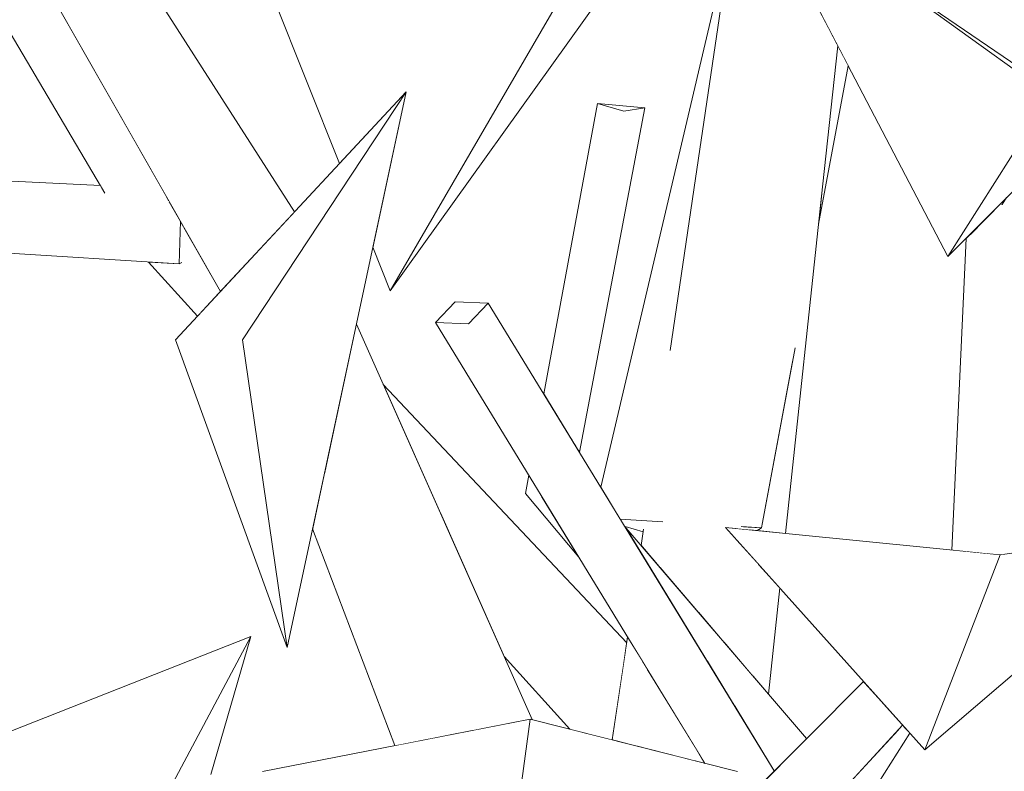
# Model space of a CAD drawing. Extents: x -289599 to -184549, y 66678 to 295474.
# Tile 272 of 656: x -263880 to -263787, y 72000 to 72071. Entities that reach past the tile are written whole.
import ezdxf

# ---------------------------------------------------------------- set-up
doc = ezdxf.new("R2010")
doc.units = 0
doc.header["$MEASUREMENT"] = 0
doc.linetypes.add('Wipeout_Contour', pattern=[1000, 0, -1000])
doc.layers.add('arch drzewa', color=8, linetype='Continuous')
doc.layers.add('arch drzewa_Nr_Pióra__4', color=8, linetype='Continuous', lineweight=9)

msp = doc.modelspace()

# ---------------------------------------------------------------- wipeouts: each hides what was drawn before it
at = {"color": 254, "linetype": 'Wipeout_Contour', "lineweight": 0, "ltscale": 1603926.057724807}
msp.add_wipeout([(-263897.939, 72098.674), (-263871.789, 72054.478), (-263865.891, 72054.009), (-263877.66, 72074.649), (-263896.834, 72099.811)], dxfattribs=at).dxf.layer = 'arch drzewa'
at = {"color": 254, "linetype": 'Wipeout_Contour', "lineweight": 0, "ltscale": 1924466.608334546}
msp.add_wipeout([(-263856.585, 72074.884), (-263849.581, 72057.266), (-263843.278, 72064.044), (-263846.423, 72049.325), (-263844.78, 72045.194), (-263820.291, 72087.391)], dxfattribs=at).dxf.layer = 'arch drzewa'
at = {"color": 254, "linetype": 'Wipeout_Contour', "lineweight": 0, "ltscale": 962038.744319}
msp.add_wipeout([(-263799.422, 72076.065), (-263767.888, 72053.266), (-263763.649, 72051.628)], dxfattribs=at).dxf.layer = 'arch drzewa'
at = {"color": 254, "linetype": 'Wipeout_Contour', "lineweight": 0, "ltscale": 1282937.316319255}
msp.add_wipeout([(-263840.499, 72042.214), (-263837.362, 72042.09), (-263835.487, 72044.027), (-263838.624, 72044.152)], dxfattribs=at).dxf.layer = 'arch drzewa'
at = {"color": 254, "linetype": 'Wipeout_Contour', "lineweight": 0, "ltscale": 962166.737061}
msp.add_wipeout([(-263831.978, 72026.002), (-263828.352, 72022.342), (-263830.358, 72025.624)], dxfattribs=at).dxf.layer = 'arch drzewa'
at = {"color": 254, "linetype": 'Wipeout_Contour', "lineweight": 0, "ltscale": 962023.779402}
msp.add_wipeout([(-263794.173, 72001.744), (-263769.57, 72022.792), (-263787.022, 72020.199)], dxfattribs=at).dxf.layer = 'arch drzewa'
at = {"color": 254, "linetype": 'Wipeout_Contour', "lineweight": 0, "ltscale": 962277.937818}
msp.add_wipeout([(-263879.73, 71971.602), (-263891.074, 71999.389), (-263857.975, 72012.484)], dxfattribs=at).dxf.layer = 'arch drzewa'

# ---------------------------------------------------------------- next in the draw order: wipeouts: each hides what was drawn before it
at = {"color": 254, "linetype": 'Wipeout_Contour', "lineweight": 0, "ltscale": 962198.173858}
msp.add_wipeout([(-263844.78, 72045.194), (-263820.291, 72087.391), (-263823.521, 72074.884)], dxfattribs=at).dxf.layer = 'arch drzewa'
at = {"color": 254, "linetype": 'Wipeout_Contour', "lineweight": 0, "ltscale": 962101.306776}
msp.add_wipeout([(-263761.776, 72056.019), (-263809.419, 72087.766), (-263812.669, 72085.114)], dxfattribs=at).dxf.layer = 'arch drzewa'
at = {"color": 254, "linetype": 'Wipeout_Contour', "lineweight": 0, "ltscale": 1283187.04522183}
msp.add_wipeout([(-263925.463, 72057.658), (-263926.986, 72056.019), (-263872.059, 72054.935), (-263872.211, 72055.192)], dxfattribs=at).dxf.layer = 'arch drzewa'
at = {"color": 254, "linetype": 'Wipeout_Contour', "lineweight": 0, "ltscale": 962162.127925}
msp.add_wipeout([(-263831.978, 72026.002), (-263826.906, 72019.977), (-263828.352, 72022.342)], dxfattribs=at).dxf.layer = 'arch drzewa'
at = {"color": 254, "linetype": 'Wipeout_Contour', "lineweight": 0, "ltscale": 962066.293395}
msp.add_wipeout([(-263794.173, 72001.744), (-263787.022, 72020.199), (-263813.02, 72022.792)], dxfattribs=at).dxf.layer = 'arch drzewa'
at = {"color": 254, "linetype": 'Wipeout_Contour', "lineweight": 0, "ltscale": 1924505.463882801}
msp.add_wipeout([(-263879.73, 71971.602), (-263871.865, 71983.767), (-263870.625, 71987.861), (-263869.635, 71987.216), (-263861.765, 71999.389), (-263857.975, 72012.484)], dxfattribs=at).dxf.layer = 'arch drzewa'

# ---------------------------------------------------------------- next in the draw order: wipeouts: each hides what was drawn before it
at = {"color": 254, "linetype": 'Wipeout_Contour', "lineweight": 0, "ltscale": 962048.679186}
msp.add_wipeout([(-263812.669, 72085.114), (-263763.649, 72051.628), (-263761.776, 72056.019)], dxfattribs=at).dxf.layer = 'arch drzewa'
at = {"color": 254, "linetype": 'Wipeout_Contour', "lineweight": 0, "ltscale": 1283000.71329891}
msp.add_wipeout([(-263865.108, 72040.569), (-263854.524, 72011.418), (-263858.762, 72040.569), (-263843.278, 72064.044)], dxfattribs=at).dxf.layer = 'arch drzewa'
at = {"color": 254, "linetype": 'Wipeout_Contour', "lineweight": 0, "ltscale": 1282886.9577121}
msp.add_wipeout([(-263822.668, 72062.219), (-263826.942, 72030.048), (-263826.866, 72029.924), (-263820.683, 72062.537)], dxfattribs=at).dxf.layer = 'arch drzewa'
at = {"color": 254, "linetype": 'Wipeout_Contour', "lineweight": 0, "ltscale": 1603892.883471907}
msp.add_wipeout([(-263872.059, 72054.935), (-263926.986, 72056.019), (-263865.715, 72053.701), (-263865.891, 72054.009), (-263871.789, 72054.478)], dxfattribs=at).dxf.layer = 'arch drzewa'
at = {"color": 254, "linetype": 'Wipeout_Contour', "lineweight": 0, "ltscale": 962170.859435}
msp.add_wipeout([(-263831.978, 72026.002), (-263830.358, 72025.624), (-263831.656, 72027.748)], dxfattribs=at).dxf.layer = 'arch drzewa'
at = {"color": 254, "linetype": 'Wipeout_Contour', "lineweight": 0, "ltscale": 1282796.09050651}
msp.add_wipeout([(-263809.96, 72019.374), (-263810.423, 72008.717), (-263808.961, 72007.008), (-263807.893, 72017.066)], dxfattribs=at).dxf.layer = 'arch drzewa'
at = {"color": 254, "linetype": 'Wipeout_Contour', "lineweight": 0, "ltscale": 1603553.609593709}
msp.add_wipeout([(-263833.653, 71988.813), (-263828.312, 71991.689), (-263826.95, 71983.223), (-263811.889, 71999.671), (-263831.533, 72004.653)], dxfattribs=at).dxf.layer = 'arch drzewa'

# ---------------------------------------------------------------- next in the draw order: wipeouts: each hides what was drawn before it
at = {"color": 254, "linetype": 'Wipeout_Contour', "lineweight": 0, "ltscale": 962240.73346}
msp.add_wipeout([(-263854.524, 72011.418), (-263843.278, 72064.044), (-263858.762, 72040.569)], dxfattribs=at).dxf.layer = 'arch drzewa'
at = {"color": 254, "linetype": 'Wipeout_Contour', "lineweight": 0, "ltscale": 962058.711198}
msp.add_wipeout([(-263782.321, 72063.701), (-263791.983, 72048.44), (-263779.103, 72061.375)], dxfattribs=at).dxf.layer = 'arch drzewa'
at = {"color": 254, "linetype": 'Wipeout_Contour', "lineweight": 0, "ltscale": 962164.931679}
msp.add_wipeout([(-263827.291, 72030.618), (-263826.942, 72030.048), (-263822.668, 72062.219)], dxfattribs=at).dxf.layer = 'arch drzewa'
at = {"color": 254, "linetype": 'Wipeout_Contour', "lineweight": 0, "ltscale": 2245325.529731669}
msp.add_wipeout([(-263867.419, 72047.916), (-263862.351, 72043.533), (-263860.843, 72045.156), (-263864.314, 72051.244), (-263864.4, 72051.192), (-263864.526, 72047.873), (-263864.748, 72047.749)], dxfattribs=at).dxf.layer = 'arch drzewa'
at = {"color": 254, "linetype": 'Wipeout_Contour', "lineweight": 0, "ltscale": 1282807.053429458}
msp.add_wipeout([(-263812.089, 72021.753), (-263813.165, 72011.922), (-263810.423, 72008.717), (-263809.96, 72019.374)], dxfattribs=at).dxf.layer = 'arch drzewa'
at = {"color": 254, "linetype": 'Wipeout_Contour', "lineweight": 0, "ltscale": 1282902.445332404}
msp.add_wipeout([(-263856.849, 71999.671), (-263843.624, 71983.444), (-263833.653, 71988.813), (-263831.533, 72004.653)], dxfattribs=at).dxf.layer = 'arch drzewa'
at = {"color": 254, "linetype": 'Wipeout_Contour', "lineweight": 0, "ltscale": 962106.111347}
msp.add_wipeout([(-263815.947, 72000.7), (-263814.972, 72000.453), (-263815.91, 72001.988)], dxfattribs=at).dxf.layer = 'arch drzewa'

# ---------------------------------------------------------------- next in the draw order: linework, layer by layer
at = {"layer": 'arch drzewa_Nr_Pióra__4', "linetype": 'Continuous'}
for p, q in [((-263844.78, 72045.194), (-263846.423, 72049.325)), ((-263854.524, 72011.418), (-263865.108, 72040.569)), ((-263854.524, 72011.418), (-263858.762, 72040.569)), ((-263891.074, 71999.389), (-263857.975, 72012.484)), ((-263857.975, 72012.484), (-263879.73, 71971.602)), ((-263861.765, 71999.389), (-263857.975, 72012.484))]:
    msp.add_line(p, q, dxfattribs=at)

# ---------------------------------------------------------------- next in the draw order: wipeouts: each hides what was drawn before it
at = {"color": 254, "linetype": 'Wipeout_Contour', "lineweight": 0, "ltscale": 1282791.244476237}
msp.add_wipeout([(-263805.474, 72074.302), (-263791.983, 72048.44), (-263782.321, 72063.701), (-263798.513, 72075.409)], dxfattribs=at).dxf.layer = 'arch drzewa'
at = {"color": 254, "linetype": 'Wipeout_Contour', "lineweight": 0, "ltscale": 1282892.796245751}
msp.add_wipeout([(-263825.161, 72062.945), (-263827.627, 72031.169), (-263827.291, 72030.618), (-263822.668, 72062.219)], dxfattribs=at).dxf.layer = 'arch drzewa'
at = {"color": 254, "linetype": 'Wipeout_Contour', "lineweight": 0, "ltscale": 1283173.80206092}
msp.add_wipeout([(-263926.986, 72056.019), (-263926.851, 72051.628), (-263865.67, 72053.623), (-263865.715, 72053.701)], dxfattribs=at).dxf.layer = 'arch drzewa'
at = {"color": 254, "linetype": 'Wipeout_Contour', "lineweight": 0, "ltscale": 962285.31819}
msp.add_wipeout([(-263864.4, 72051.192), (-263864.314, 72051.244), (-263864.386, 72051.371)], dxfattribs=at).dxf.layer = 'arch drzewa'
at = {"color": 254, "linetype": 'Wipeout_Contour', "lineweight": 0, "ltscale": 1603803.247197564}
msp.add_wipeout([(-263867.652, 72047.93), (-263863.03, 72042.803), (-263862.466, 72043.41), (-263862.351, 72043.533), (-263867.419, 72047.916)], dxfattribs=at).dxf.layer = 'arch drzewa'
at = {"color": 254, "linetype": 'Wipeout_Contour', "lineweight": 0, "ltscale": 1282822.268869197}
msp.add_wipeout([(-263820.458, 72009.428), (-263821.414, 72002.087), (-263815.947, 72000.7), (-263815.91, 72001.988)], dxfattribs=at).dxf.layer = 'arch drzewa'

# ---------------------------------------------------------------- next in the draw order: wipeouts: each hides what was drawn before it
at = {"color": 254, "linetype": 'Wipeout_Contour', "lineweight": 0, "ltscale": 962062.201553}
msp.add_wipeout([(-263772.267, 72079.581), (-263792.346, 72076.389), (-263779.645, 72067.927)], dxfattribs=at).dxf.layer = 'arch drzewa'
at = {"color": 254, "linetype": 'Wipeout_Contour', "lineweight": 0, "ltscale": 962172.97234}
msp.add_wipeout([(-263825.161, 72062.945), (-263830.237, 72035.438), (-263827.627, 72031.169)], dxfattribs=at).dxf.layer = 'arch drzewa'
at = {"color": 254, "linetype": 'Wipeout_Contour', "lineweight": 0, "ltscale": 2886325.250589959}
msp.add_wipeout([(-263809.825, 72022.473), (-263807.345, 72022.226), (-263803.857, 72055.069), (-263808.381, 72055.645), (-263809.515, 72029.59), (-263809.042, 72030.96), (-263806.587, 72038.988), (-263809.635, 72022.754), (-263809.818, 72022.63)], dxfattribs=at).dxf.layer = 'arch drzewa'
at = {"color": 254, "linetype": 'Wipeout_Contour', "lineweight": 0, "ltscale": 1603418.116326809}
msp.add_wipeout([(-263786.417, 72054.03), (-263786.838, 72053.391), (-263786.681, 72020.249), (-263786.591, 72020.263), (-263785.702, 72054.748)], dxfattribs=at).dxf.layer = 'arch drzewa'
at = {"color": 254, "linetype": 'Wipeout_Contour', "lineweight": 0, "ltscale": 1283110.991143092}
msp.add_wipeout([(-263926.851, 72051.628), (-263864.748, 72047.749), (-263864.632, 72051.802), (-263865.67, 72053.623)], dxfattribs=at).dxf.layer = 'arch drzewa'
at = {"color": 254, "linetype": 'Wipeout_Contour', "lineweight": 0, "ltscale": 1282835.160306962}
msp.add_wipeout([(-263820.928, 72010.197), (-263821.816, 72002.189), (-263821.414, 72002.087), (-263820.458, 72009.428)], dxfattribs=at).dxf.layer = 'arch drzewa'

# ---------------------------------------------------------------- next in the draw order: wipeouts: each hides what was drawn before it
at = {"color": 254, "linetype": 'Wipeout_Contour', "lineweight": 0, "ltscale": 4490990.040918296}
msp.add_wipeout([(-263891.669, 72105.123), (-263893.361, 72103.383), (-263874.228, 72078.395), (-263871.398, 72078.587), (-263871.326, 72078.607), (-263870.755, 72077.502), (-263873.448, 72077.377), (-263854.225, 72052.272), (-263853.834, 72052.692), (-263889.112, 72107.692), (-263889.179, 72107.684), (-263889.682, 72107.167), (-263889.644, 72107.089), (-263891.108, 72104.964)], dxfattribs=at).dxf.layer = 'arch drzewa'
at = {"color": 254, "linetype": 'Wipeout_Contour', "lineweight": 0, "ltscale": 962117.570261}
msp.add_wipeout([(-263803.857, 72055.069), (-263802.403, 72068.415), (-263803.061, 72069.677)], dxfattribs=at).dxf.layer = 'arch drzewa'
at = {"color": 254, "linetype": 'Wipeout_Contour', "lineweight": 0, "ltscale": 962173.448637}
msp.add_wipeout([(-263825.161, 72062.945), (-263822.668, 72062.219), (-263820.683, 72062.537)], dxfattribs=at).dxf.layer = 'arch drzewa'
at = {"color": 254, "linetype": 'Wipeout_Contour', "lineweight": 0, "ltscale": 1603521.903708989}
msp.add_wipeout([(-263811.987, 72022.689), (-263810.586, 72022.549), (-263811.468, 72022.869), (-263809.515, 72029.59), (-263808.381, 72055.645)], dxfattribs=at).dxf.layer = 'arch drzewa'
at = {"color": 254, "linetype": 'Wipeout_Contour', "lineweight": 0, "ltscale": 1282725.40975411}
msp.add_wipeout([(-263787.501, 72020.246), (-263787.022, 72020.199), (-263786.681, 72020.249), (-263786.838, 72053.391)], dxfattribs=at).dxf.layer = 'arch drzewa'
at = {"color": 254, "linetype": 'Wipeout_Contour', "lineweight": 0, "ltscale": 1603809.205295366}
msp.add_wipeout([(-263864.632, 72051.802), (-263864.748, 72047.749), (-263864.526, 72047.873), (-263864.4, 72051.192), (-263864.386, 72051.371)], dxfattribs=at).dxf.layer = 'arch drzewa'
at = {"color": 254, "linetype": 'Wipeout_Contour', "lineweight": 0, "ltscale": 1282840.320665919}
msp.add_wipeout([(-263823.749, 72002.679), (-263821.816, 72002.189), (-263820.928, 72010.197), (-263822.301, 72012.444)], dxfattribs=at).dxf.layer = 'arch drzewa'

# ---------------------------------------------------------------- next in the draw order: wipeouts: each hides what was drawn before it
at = {"color": 254, "linetype": 'Wipeout_Contour', "lineweight": 0, "ltscale": 2245451.710304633}
msp.add_wipeout([(-263893.361, 72103.383), (-263893.791, 72102.94), (-263860.843, 72045.156), (-263854.225, 72052.272), (-263873.448, 72077.377), (-263877.498, 72077.338), (-263874.228, 72078.395)], dxfattribs=at).dxf.layer = 'arch drzewa'
at = {"color": 254, "linetype": 'Wipeout_Contour', "lineweight": 0, "ltscale": 1603425.236230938}
msp.add_wipeout([(-263786.991, 72053.454), (-263789.816, 72050.616), (-263788.038, 72020.3), (-263787.501, 72020.246), (-263786.838, 72053.391)], dxfattribs=at).dxf.layer = 'arch drzewa'
at = {"color": 254, "linetype": 'Wipeout_Contour', "lineweight": 0, "ltscale": 962106.349461}
msp.add_wipeout([(-263809.818, 72022.63), (-263810.021, 72022.493), (-263809.825, 72022.473)], dxfattribs=at).dxf.layer = 'arch drzewa'

# ---------------------------------------------------------------- next in the draw order: linework, layer by layer
at = {"layer": 'arch drzewa_Nr_Pióra__4', "linetype": 'Continuous'}
for p, q in [((-263853.834, 72052.692), (-263889.112, 72107.692)), ((-263860.843, 72045.156), (-263893.791, 72102.94)), ((-263871.776, 72054.457), (-263897.939, 72098.674)), ((-263849.581, 72057.266), (-263856.585, 72074.884)), ((-263872.211, 72055.192), (-263925.463, 72057.658)), ((-263864.632, 72051.802), (-263864.748, 72047.749)), ((-263864.748, 72047.749), (-263926.851, 72051.628)), ((-263863.03, 72042.803), (-263867.652, 72047.93)), ((-263864.748, 72047.749), (-263864.494, 72047.891)), ((-263769.57, 72022.792), (-263787.022, 72020.199))]:
    msp.add_line(p, q, dxfattribs=at)

# ---------------------------------------------------------------- next in the draw order: wipeouts: each hides what was drawn before it
at = {"color": 254, "linetype": 'Wipeout_Contour', "lineweight": 0, "ltscale": 2244943.768513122}
msp.add_wipeout([(-263815.552, 72014.711), (-263813.165, 72011.922), (-263812.089, 72021.753), (-263813.02, 72022.792), (-263811.987, 72022.689), (-263808.381, 72055.645), (-263814.388, 72056.03)], dxfattribs=at).dxf.layer = 'arch drzewa'
at = {"color": 254, "linetype": 'Wipeout_Contour', "lineweight": 0, "ltscale": 962061.546716}
msp.add_wipeout([(-263786.417, 72054.03), (-263786.991, 72053.454), (-263786.838, 72053.391)], dxfattribs=at).dxf.layer = 'arch drzewa'
at = {"color": 254, "linetype": 'Wipeout_Contour', "lineweight": 0, "ltscale": 1282743.308623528}
msp.add_wipeout([(-263791.589, 72020.654), (-263788.038, 72020.3), (-263789.816, 72050.616), (-263790.261, 72050.17)], dxfattribs=at).dxf.layer = 'arch drzewa'

# ---------------------------------------------------------------- next in the draw order: linework, layer by layer
at = {"layer": 'arch drzewa_Nr_Pióra__4', "linetype": 'Continuous'}
for p, q in [((-263767.888, 72053.266), (-263799.422, 72076.066)), ((-263782.321, 72063.701), (-263791.983, 72048.44)), ((-263791.983, 72048.44), (-263779.103, 72061.375)), ((-263786.417, 72054.03), (-263786.838, 72053.391)), ((-263786.838, 72053.391), (-263786.991, 72053.454)), ((-263791.589, 72020.654), (-263790.261, 72050.17)), ((-263794.173, 72001.744), (-263769.57, 72022.792)), ((-263787.022, 72020.199), (-263794.173, 72001.744))]:
    msp.add_line(p, q, dxfattribs=at)

# ---------------------------------------------------------------- next in the draw order: wipeouts: each hides what was drawn before it
at = {"color": 254, "linetype": 'Wipeout_Contour', "lineweight": 0, "ltscale": 2244960.769042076}
msp.add_wipeout([(-263805.529, 72080.238), (-263808.381, 72055.645), (-263803.857, 72055.069), (-263803.061, 72069.677), (-263805.474, 72074.302), (-263802.786, 72074.729), (-263802.595, 72078.233)], dxfattribs=at).dxf.layer = 'arch drzewa'
at = {"color": 254, "linetype": 'Wipeout_Contour', "lineweight": 0, "ltscale": 962130.513513}
msp.add_wipeout([(-263814.388, 72056.03), (-263819.213, 72018.99), (-263815.552, 72014.711)], dxfattribs=at).dxf.layer = 'arch drzewa'

# ---------------------------------------------------------------- next in the draw order: wipeouts: each hides what was drawn before it
at = {"color": 254, "linetype": 'Wipeout_Contour', "lineweight": 0, "ltscale": 962134.698809}
msp.add_wipeout([(-263807.007, 72081.247), (-263808.381, 72055.645), (-263805.529, 72080.238)], dxfattribs=at).dxf.layer = 'arch drzewa'
at = {"color": 254, "linetype": 'Wipeout_Contour', "lineweight": 0, "ltscale": 1282818.568430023}
msp.add_wipeout([(-263804.233, 72051.523), (-263801.416, 72066.524), (-263802.403, 72068.415), (-263803.857, 72055.069)], dxfattribs=at).dxf.layer = 'arch drzewa'
at = {"color": 254, "linetype": 'Wipeout_Contour', "lineweight": 0, "ltscale": 2244985.803014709}
msp.add_wipeout([(-263819.506, 72023.036), (-263819.869, 72019.756), (-263819.213, 72018.99), (-263814.388, 72056.03), (-263815.87, 72055.839), (-263818.405, 72032.965), (-263818.998, 72023.34)], dxfattribs=at).dxf.layer = 'arch drzewa'

# ---------------------------------------------------------------- next in the draw order: linework, layer by layer
at = {"layer": 'arch drzewa_Nr_Pióra__4', "linetype": 'Continuous'}
for p, q in [((-263791.983, 72048.44), (-263805.474, 72074.302)), ((-263803.857, 72055.069), (-263802.403, 72068.415)), ((-263804.233, 72051.523), (-263801.416, 72066.524))]:
    msp.add_line(p, q, dxfattribs=at)

# ---------------------------------------------------------------- next in the draw order: wipeouts: each hides what was drawn before it
at = {"color": 254, "linetype": 'Wipeout_Contour', "lineweight": 0, "ltscale": 1282855.3780965}
msp.add_wipeout([(-263814.388, 72056.03), (-263808.381, 72055.645), (-263807.007, 72081.247), (-263810.643, 72083.731)], dxfattribs=at).dxf.layer = 'arch drzewa'
at = {"color": 254, "linetype": 'Wipeout_Contour', "lineweight": 0, "ltscale": 962142.835003}
msp.add_wipeout([(-263818.405, 72032.965), (-263815.87, 72055.839), (-263818.208, 72040.062)], dxfattribs=at).dxf.layer = 'arch drzewa'
at = {"color": 254, "linetype": 'Wipeout_Contour', "lineweight": 0, "ltscale": 1282847.402233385}
msp.add_wipeout([(-263821.019, 72021.1), (-263819.869, 72019.756), (-263819.506, 72023.036), (-263820.797, 72022.597)], dxfattribs=at).dxf.layer = 'arch drzewa'

# ---------------------------------------------------------------- next in the draw order: wipeouts: each hides what was drawn before it
at = {"color": 254, "linetype": 'Wipeout_Contour', "lineweight": 0, "ltscale": 962151.252509}
msp.add_wipeout([(-263810.835, 72083.862), (-263814.388, 72056.03), (-263810.643, 72083.731)], dxfattribs=at).dxf.layer = 'arch drzewa'
at = {"color": 254, "linetype": 'Wipeout_Contour', "lineweight": 0, "ltscale": 1282806.989661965}
msp.add_wipeout([(-263822.609, 72022.959), (-263816.909, 72013.634), (-263805.848, 72002.302), (-263805.356, 72002.796)], dxfattribs=at).dxf.layer = 'arch drzewa'

# ---------------------------------------------------------------- next in the draw order: wipeouts: each hides what was drawn before it
at = {"color": 254, "linetype": 'Wipeout_Contour', "lineweight": 0, "ltscale": 1282868.025673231}
msp.add_wipeout([(-263815.87, 72055.839), (-263814.388, 72056.03), (-263810.835, 72083.862), (-263811.658, 72084.424)], dxfattribs=at).dxf.layer = 'arch drzewa'
at = {"color": 254, "linetype": 'Wipeout_Contour', "lineweight": 0, "ltscale": 1282797.418622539}
msp.add_wipeout([(-263816.909, 72013.634), (-263815.002, 72010.514), (-263806.784, 72001.363), (-263805.848, 72002.302)], dxfattribs=at).dxf.layer = 'arch drzewa'

# ---------------------------------------------------------------- next in the draw order: wipeouts: each hides what was drawn before it
at = {"color": 254, "linetype": 'Wipeout_Contour', "lineweight": 0, "ltscale": 1282792.271177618}
msp.add_wipeout([(-263806.784, 72001.363), (-263815.002, 72010.514), (-263812.381, 72006.225), (-263807.175, 72000.972)], dxfattribs=at).dxf.layer = 'arch drzewa'

# ---------------------------------------------------------------- next in the draw order: wipeouts: each hides what was drawn before it
at = {"color": 254, "linetype": 'Wipeout_Contour', "lineweight": 0, "ltscale": 962089.486195}
msp.add_wipeout([(-263807.175, 72000.972), (-263812.381, 72006.225), (-263808.411, 71999.731)], dxfattribs=at).dxf.layer = 'arch drzewa'
at = {"color": 254, "linetype": 'Wipeout_Contour', "lineweight": 0, "ltscale": 962062.60904}
msp.add_wipeout([(-263798.179, 72006.218), (-263806.5, 71992.963), (-263796.266, 72004.082)], dxfattribs=at).dxf.layer = 'arch drzewa'

# ---------------------------------------------------------------- next in the draw order: wipeouts: each hides what was drawn before it
at = {"color": 254, "linetype": 'Wipeout_Contour', "lineweight": 0, "ltscale": 1282765.143423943}
msp.add_wipeout([(-263799.96, 72008.207), (-263812.719, 71995.411), (-263806.5, 71992.963), (-263798.179, 72006.218)], dxfattribs=at).dxf.layer = 'arch drzewa'

# ---------------------------------------------------------------- next in the draw order: wipeouts: each hides what was drawn before it
at = {"color": 254, "linetype": 'Wipeout_Contour', "lineweight": 0, "ltscale": 1282856.782213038}
msp.add_wipeout([(-263835.487, 72044.027), (-263837.362, 72042.09), (-263810.308, 71997.829), (-263808.411, 71999.731)], dxfattribs=at).dxf.layer = 'arch drzewa'
at = {"color": 254, "linetype": 'Wipeout_Contour', "lineweight": 0, "ltscale": 1282739.80427403}
msp.add_wipeout([(-263796.18, 72003.986), (-263800.388, 71996.989), (-263799.928, 71996.451), (-263795.58, 72003.316)], dxfattribs=at).dxf.layer = 'arch drzewa'

# ---------------------------------------------------------------- next in the draw order: linework, layer by layer
at = {"layer": 'arch drzewa_Nr_Pióra__4', "linetype": 'Continuous'}
for p, q in [((-263838.624, 72044.152), (-263835.487, 72044.027)), ((-263808.961, 72007.008), (-263807.893, 72017.066))]:
    msp.add_line(p, q, dxfattribs=at)

# ---------------------------------------------------------------- next in the draw order: wipeouts: each hides what was drawn before it
at = {"color": 254, "linetype": 'Wipeout_Contour', "lineweight": 0, "ltscale": 2244963.88385665}
msp.add_wipeout([(-263840.499, 72042.214), (-263814.972, 72000.453), (-263811.889, 71999.671), (-263813.451, 71997.965), (-263812.205, 71995.926), (-263810.308, 71997.829), (-263837.362, 72042.09)], dxfattribs=at).dxf.layer = 'arch drzewa'
at = {"color": 254, "linetype": 'Wipeout_Contour', "lineweight": 0, "ltscale": 962107.658808}
msp.add_wipeout([(-263809.042, 72030.96), (-263809.635, 72022.754), (-263806.587, 72038.988)], dxfattribs=at).dxf.layer = 'arch drzewa'
at = {"color": 254, "linetype": 'Wipeout_Contour', "lineweight": 0, "ltscale": 1603426.41346027}
msp.add_wipeout([(-263796.435, 72003.898), (-263800.569, 71997.2), (-263800.388, 71996.989), (-263796.18, 72003.986), (-263796.266, 72004.082)], dxfattribs=at).dxf.layer = 'arch drzewa'

# ---------------------------------------------------------------- next in the draw order: linework, layer by layer
at = {"layer": 'arch drzewa_Nr_Pióra__4', "linetype": 'Continuous'}
msp.add_line((-263807.345, 72022.226), (-263803.857, 72055.069), dxfattribs=at)

# ---------------------------------------------------------------- next in the draw order: wipeouts: each hides what was drawn before it
at = {"color": 254, "linetype": 'Wipeout_Contour', "lineweight": 0, "ltscale": 1282894.298409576}
msp.add_wipeout([(-263822.385, 72011.883), (-263845.433, 72036.333), (-263840.067, 72024.263), (-263822.767, 72009.303)], dxfattribs=at).dxf.layer = 'arch drzewa'
at = {"color": 254, "linetype": 'Wipeout_Contour', "lineweight": 0, "ltscale": 1282812.575750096}
msp.add_wipeout([(-263811.468, 72022.869), (-263809.635, 72022.754), (-263809.042, 72030.96), (-263809.515, 72029.59)], dxfattribs=at).dxf.layer = 'arch drzewa'
at = {"color": 254, "linetype": 'Wipeout_Contour', "lineweight": 0, "ltscale": 962058.574658}
msp.add_wipeout([(-263801.547, 71998.344), (-263800.569, 71997.2), (-263796.435, 72003.898)], dxfattribs=at).dxf.layer = 'arch drzewa'

# ---------------------------------------------------------------- next in the draw order: linework, layer by layer
at = {"layer": 'arch drzewa_Nr_Pióra__4', "linetype": 'Continuous'}
for p, q in [((-263812.719, 71995.411), (-263799.96, 72008.207)), ((-263806.5, 71992.963), (-263796.266, 72004.082)), ((-263799.928, 71996.451), (-263795.58, 72003.316))]:
    msp.add_line(p, q, dxfattribs=at)

# ---------------------------------------------------------------- next in the draw order: wipeouts: each hides what was drawn before it
at = {"color": 254, "linetype": 'Wipeout_Contour', "lineweight": 0, "ltscale": 1603590.703064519}
msp.add_wipeout([(-263822.767, 72009.303), (-263840.067, 72024.263), (-263833.986, 72010.585), (-263827.781, 72003.702), (-263823.749, 72002.679)], dxfattribs=at).dxf.layer = 'arch drzewa'
at = {"color": 254, "linetype": 'Wipeout_Contour', "lineweight": 0, "ltscale": 1282810.436640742}
msp.add_wipeout([(-263809.635, 72022.754), (-263811.468, 72022.869), (-263810.586, 72022.549), (-263810.021, 72022.493)], dxfattribs=at).dxf.layer = 'arch drzewa'

# ---------------------------------------------------------------- next in the draw order: linework, layer by layer
at = {"layer": 'arch drzewa_Nr_Pióra__4', "linetype": 'Continuous'}
for p, q in [((-263809.635, 72022.754), (-263806.436, 72039.792)), ((-263809.635, 72022.754), (-263811.557, 72022.874)), ((-263794.173, 72001.744), (-263813.02, 72022.792)), ((-263813.02, 72022.792), (-263787.022, 72020.199)), ((-263810.021, 72022.493), (-263809.635, 72022.754)), ((-263823.749, 72002.679), (-263822.301, 72012.444))]:
    msp.add_line(p, q, dxfattribs=at)

# ---------------------------------------------------------------- next in the draw order: wipeouts: each hides what was drawn before it
at = {"color": 254, "linetype": 'Wipeout_Contour', "lineweight": 0, "ltscale": 2245004.876887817}
msp.add_wipeout([(-263812.323, 72079.909), (-263824.836, 72026.602), (-263822.995, 72023.59), (-263818.998, 72023.34), (-263818.405, 72032.965), (-263818.208, 72040.062), (-263815.87, 72055.839)], dxfattribs=at).dxf.layer = 'arch drzewa'
at = {"color": 254, "linetype": 'Wipeout_Contour', "lineweight": 0, "ltscale": 1603647.366886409}
msp.add_wipeout([(-263847.977, 72042.054), (-263850.974, 72028.027), (-263836.892, 72003.599), (-263831.533, 72004.653), (-263831.325, 72004.601)], dxfattribs=at).dxf.layer = 'arch drzewa'

# ---------------------------------------------------------------- next in the draw order: linework, layer by layer
at = {"layer": 'arch drzewa_Nr_Pióra__4', "linetype": 'Continuous'}
for p, q in [((-263820.291, 72087.391), (-263844.78, 72045.194)), ((-263815.87, 72055.839), (-263811.658, 72084.424)), ((-263763.649, 72051.628), (-263812.669, 72085.114)), ((-263824.836, 72026.602), (-263812.323, 72079.909)), ((-263844.78, 72045.194), (-263823.521, 72074.884)), ((-263865.108, 72040.569), (-263843.278, 72064.044)), ((-263858.762, 72040.569), (-263843.278, 72064.044)), ((-263830.237, 72035.438), (-263825.161, 72062.945)), ((-263825.161, 72062.945), (-263820.683, 72062.537)), ((-263822.668, 72062.219), (-263825.161, 72062.945)), ((-263826.866, 72029.924), (-263820.683, 72062.537)), ((-263820.683, 72062.537), (-263822.668, 72062.219)), ((-263818.283, 72039.559), (-263815.87, 72055.839)), ((-263840.499, 72042.214), (-263838.624, 72044.152)), ((-263835.487, 72044.027), (-263837.362, 72042.09)), ((-263837.362, 72042.09), (-263840.499, 72042.214)), ((-263831.978, 72026.002), (-263831.656, 72027.748)), ((-263826.906, 72019.977), (-263831.978, 72026.002)), ((-263827.781, 72003.702), (-263833.986, 72010.585)), ((-263831.533, 72004.653), (-263833.653, 71988.813)), ((-263811.889, 71999.671), (-263831.533, 72004.653))]:
    msp.add_line(p, q, dxfattribs=at)

# ---------------------------------------------------------------- next in the draw order: wipeouts: each hides what was drawn before it
at = {"color": 254, "linetype": 'Wipeout_Contour', "lineweight": 0, "ltscale": 1282939.444880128}
msp.add_wipeout([(-263850.974, 72028.027), (-263852.122, 72022.656), (-263844.333, 72002.134), (-263836.892, 72003.599)], dxfattribs=at).dxf.layer = 'arch drzewa'
at = {"color": 254, "linetype": 'Wipeout_Contour', "lineweight": 0, "ltscale": 2244990.986790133}
msp.add_wipeout([(-263822.995, 72023.59), (-263822.609, 72022.959), (-263822.536, 72022.873), (-263820.83, 72022.371), (-263820.797, 72022.597), (-263819.506, 72023.036), (-263818.998, 72023.34)], dxfattribs=at).dxf.layer = 'arch drzewa'

# ---------------------------------------------------------------- next in the draw order: linework, layer by layer
at = {"layer": 'arch drzewa_Nr_Pióra__4', "linetype": 'Continuous'}
for p, q in [((-263843.278, 72064.044), (-263854.524, 72011.418)), ((-263808.411, 71999.731), (-263835.487, 72044.027)), ((-263831.325, 72004.601), (-263847.977, 72042.054)), ((-263814.972, 72000.453), (-263840.499, 72042.214)), ((-263822.385, 72011.883), (-263845.433, 72036.333)), ((-263818.962, 72023.338), (-263822.995, 72023.59)), ((-263805.356, 72002.796), (-263822.609, 72022.959)), ((-263822.536, 72022.873), (-263820.83, 72022.371)), ((-263844.333, 72002.134), (-263852.122, 72022.656)), ((-263821.019, 72021.1), (-263820.793, 72022.622)), ((-263856.849, 71999.671), (-263831.533, 72004.653))]:
    msp.add_line(p, q, dxfattribs=at)

doc.saveas('drawing.dxf')
